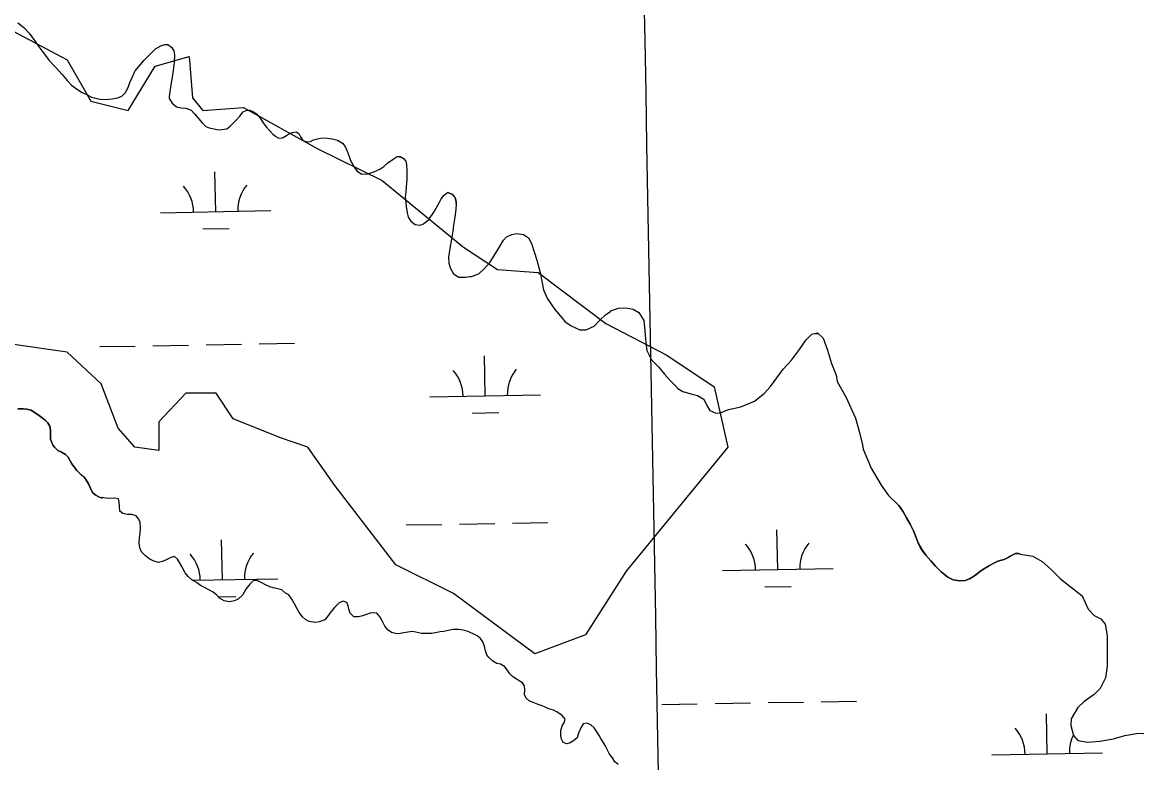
# Model space of a CAD drawing. Extents: x 3925854 to 3964121, y 224593 to 250589.
# Drawn here: x 3956011 to 3957020, y 237858 to 238527 of the extents above; entities that cross this region are included whole.
import ezdxf

# ---------------------------------------------------------------- set-up
doc = ezdxf.new("R2010")
doc.units = 0
for name, color, linetype in [('V-GRID-MAJR', 7, 'Continuous'), ('V-SITE-VEGE', 7, 'Continuous'), ('V-TOPO-SHOR', 7, 'Continuous'), ('V-WETL-SWMP', 7, 'Continuous')]:
    doc.layers.add(name, color=color, linetype=linetype)

msp = doc.modelspace()

# ---------------------------------------------------------------- linework, layer by layer
at = {"layer": 'V-GRID-MAJR'}
msp.add_spline([(3956721.012, 230511.505), (3956609.098, 236569.464), (3956497.148, 242629.345), (3956385.198, 248689.215), (3956385.162, 248691.149)], degree=3, dxfattribs=at)
at = {"layer": 'V-SITE-VEGE'}
msp.add_lwpolyline([(3956002.119, 238518.65), (3956051.093, 238492.814), (3956072.521, 238455.493), (3956106.19, 238446.881), (3956130.678, 238487.071), (3956161.29, 238495.683), (3956164.35, 238458.365), (3956173.531, 238446.881), (3956210.264, 238449.753), (3956277.604, 238412.432), (3956335.761, 238383.725), (3956409.223, 238323.44), (3956439.832, 238303.345), (3956476.563, 238300.474), (3956537.782, 238254.544), (3956592.879, 238225.837), (3956635.732, 238197.13), (3956647.977, 238142.586), (3956556.148, 238030.628), (3956519.417, 237973.214), (3956473.503, 237955.988), (3956400.04, 238010.533), (3956348.004, 238036.368), (3956292.909, 238108.136), (3956268.421, 238142.586), (3956243.933, 238151.197), (3956201.08, 238168.421), (3956185.776, 238191.387), (3956158.226, 238191.387), (3956133.738, 238165.552), (3956133.738, 238139.714), (3956112.314, 238142.586), (3956097.007, 238159.809), (3956081.705, 238199.999), (3956051.093, 238228.706), (3955989.876, 238237.32)], dxfattribs=at)
at = {"layer": 'V-TOPO-SHOR'}
for points in [[(3956402.436, 238363.036), (3956402.415, 238364.298), (3956402.213, 238365.537), (3956401.827, 238367.122), (3956401.281, 238368.505), (3956400.527, 238369.623), (3956399.493, 238370.761), (3956398.78, 238371.292), (3956394.811, 238372.768)], [(3956402.436, 238363.036), (3956402.272, 238357.591), (3956401.252, 238350.519), (3956400.232, 238343.486), (3956399.622, 238337.877), (3956398.235, 238330.721), (3956396.81, 238322.228), (3956395.505, 238314.464), (3956395.788, 238309.057), (3956397.33, 238304.261), (3956400.013, 238299.219), (3956404.848, 238296.331), (3956410.822, 238296.288), (3956414.929, 238296.853), (3956416.678, 238297.058), (3956423.264, 238299.534), (3956427.86, 238303.923), (3956433.307, 238309.977), (3956436.603, 238315.22), (3956441.485, 238323.184), (3956445.268, 238329.81), (3956448.073, 238332.652), (3956452.952, 238335.009), (3956457.181, 238335.861)], [(3956457.181, 238335.861), (3956463.48, 238334.762), (3956467.869, 238331.831), (3956470.671, 238326.75), (3956473.27, 238318.294), (3956475.299, 238311.828), (3956477.532, 238303.941), (3956478.425, 238300.527), (3956479.844, 238292.6), (3956481.591, 238284.754), (3956485.204, 238276.785), (3956491.581, 238267.067), (3956498.571, 238259.096), (3956500.805, 238256.129), (3956506.495, 238252.469), (3956514.42, 238248.887), (3956520.03, 238248.6), (3956527.306, 238252.053), (3956532.351, 238257.499), (3956537.475, 238262.414), (3956542.191, 238265.623), (3956541.986, 238265.908), (3956549.142, 238268.222), (3956555.729, 238268.587), (3956562.395, 238267.446), (3956567.677, 238264.272), (3956572.186, 238257.034), (3956573.157, 238247.888), (3956573.968, 238237.074), (3956574.9, 238230.041), (3956578.961, 238221.626), (3956585.461, 238215.443), (3956590.948, 238208.777), (3956595.458, 238203.53), (3956600.578, 238198.529), (3956602.894, 238195.723), (3956607.283, 238192.915), (3956614.475, 238190.879), (3956620.695, 238189.536), (3956626.262, 238185.997), (3956629.024, 238180.224), (3956631.826, 238175.915), (3956637.192, 238173.433), (3956641.46, 238173.877), (3956648.575, 238176.64), (3956659.837, 238179.196), (3956672.114, 238184.393), (3956680.816, 238191.056), (3956686.592, 238197.64), (3956695.619, 238209.871), (3956697.981, 238213.326), (3956705.544, 238221.208), (3956712.865, 238231.084), (3956718.6, 238239.333), (3956723.968, 238244.777), (3956729.049, 238246.116), (3956734.048, 238241.318), (3956737.945, 238230.299), (3956741.722, 238218.47), (3956746.066, 238207.857), (3956746.795, 238202.125), (3956754.555, 238188.262), (3956763.449, 238168.788), (3956767.062, 238155.818), (3956769.82, 238144.72), (3956770.47, 238140.816), (3956777.535, 238123.619), (3956786.512, 238108.495), (3956793.135, 238098.898)], [(3956006.365, 238177.42), (3956011.356, 238177.418), (3956014.549, 238177.017), (3956018.342, 238176.216), (3956021.534, 238174.018), (3956024.727, 238171.823), (3956028.321, 238169.226), (3956031.314, 238166.828), (3956033.509, 238164.63), (3956035.305, 238161.636), (3956035.901, 238157.642), (3956035.899, 238153.85), (3956036.1, 238150.057), (3956037.894, 238145.264), (3956039.69, 238142.67), (3956042.483, 238139.673), (3956045.877, 238138.076), (3956049.469, 238136.077), (3956051.863, 238133.681), (3956053.659, 238130.486), (3956055.255, 238127.49), (3956057.847, 238123.896), (3956059.844, 238121.499), (3956062.836, 238118.704), (3956065.632, 238116.107), (3956068.026, 238113.51), (3956070.219, 238109.517), (3956072.016, 238105.724), (3956074.01, 238101.73), (3956076.206, 238099.533), (3956079.597, 238097.734), (3956082.393, 238096.534), (3956082.745, 238097.21)], [(3956351.862, 237974.303), (3956348.868, 237974.072), (3956344.064, 237975.223), (3956341.045, 237977.39), (3956338.213, 237980.955), (3956335.767, 237985.725), (3956333.736, 237989.1), (3956330.901, 237992.668), (3956327.702, 237993.034), (3956324.71, 237992.604), (3956321.527, 237991.374), (3956316.946, 237989.928), (3956313.956, 237989.299), (3956310.161, 237989.26), (3956306.733, 237992.621), (3956305.498, 237996.205), (3956304.869, 237999.195), (3956303.638, 238002.177), (3956300.429, 238003.543), (3956296.849, 238001.908), (3956292.499, 237997.669), (3956289.341, 237993.841), (3956286.388, 237989.616), (3956283.82, 237986.794), (3956278.845, 237984.947), (3956275.456, 237984.312), (3956269.654, 237985.252), (3956266.242, 237986.817), (3956263.618, 237989.387), (3956260.581, 237993.35), (3956258.951, 237996.729), (3956256.508, 238001.099), (3956254.066, 238005.47), (3956251.232, 238009.234), (3956248.42, 238010.604), (3956244.994, 238013.766), (3956241.387, 238014.729), (3956237.185, 238015.683), (3956234.178, 238016.453), (3956230.768, 238018.016), (3956226.349, 238020.367), (3956222.736, 238022.128), (3956219.338, 238022.294), (3956215.978, 238018.864), (3956212.426, 238014.434), (3956210.858, 238011.62), (3956209.488, 238008.81), (3956205.924, 238005.578), (3956202.348, 238003.743), (3956197.763, 238002.9), (3956192.958, 238003.85), (3956188.739, 238006.203), (3956186.314, 238008.974), (3956182.892, 238011.536), (3956179.677, 238013.502), (3956175.059, 238015.851), (3956171.643, 238017.813), (3956167.823, 238020.371), (3956163.6, 238022.925), (3956160.376, 238025.69), (3956157.745, 238029.259), (3956154.691, 238034.822), (3956152.455, 238038.592), (3956150.628, 238041.371), (3956148.009, 238043.743), (3956144.621, 238042.907), (3956140.447, 238040.868), (3956137.068, 238039.235), (3956133.681, 238038.404), (3956128.671, 238039.95), (3956125.659, 238041.517), (3956121.833, 238044.474), (3956118.202, 238048.033), (3956116.764, 238051.814), (3956116.125, 238055.802), (3956116.471, 238060.999), (3956117.033, 238064.8), (3956117.381, 238069.798), (3956116.932, 238074.588), (3956115.703, 238077.572), (3956113.475, 238080.545), (3956109.467, 238081.901), (3956105.672, 238081.864), (3956101.267, 238082.819), (3956098.652, 238084.789), (3956098.207, 238089.18), (3956097.97, 238092.973), (3956097.339, 238095.961), (3956094.138, 238096.528), (3956088.946, 238096.276), (3956085.747, 238096.643), (3956082.745, 238097.21)], [(3956912.246, 238046.131), (3956910.54, 238046.659), (3956908.06, 238046.579), (3956905.58, 238045.523), (3956903.303, 238044.142), (3956901.228, 238042.842), (3956897.773, 238041.177), (3956895.293, 238040.569), (3956892.041, 238039.676), (3956888.871, 238038.213), (3956884.357, 238035.776), (3956877.486, 238031.469), (3956869.922, 238025.823), (3956866.465, 238023.589), (3956862.48, 238022.126), (3956857.645, 238021.926), (3956851.71, 238022.862), (3956846.913, 238025.264), (3956840.859, 238029.98), (3956835.78, 238035.104), (3956831.473, 238039.985), (3956826.923, 238045.15), (3956823.183, 238050.11), (3956820.138, 238055.883), (3956818.311, 238061.006), (3956815.874, 238066.982), (3956812.664, 238073.081), (3956809.537, 238078.856), (3956806.084, 238084.832), (3956802.51, 238090.118), (3956793.135, 238098.898)], [(3956912.246, 238046.131), (3956923.547, 238044.282), (3956931.936, 238039.463), (3956939.856, 238032.43), (3956948.529, 238023.689), (3956955.947, 238017.879), (3956968.306, 238008.437), (3956973.58, 237996.227), (3956979.034, 237990.642), (3956985.196, 237987.517), (3956988.926, 237982.649), (3956990.748, 237972.122), (3956990.853, 237961.823), (3956990.779, 237944.898), (3956989.171, 237934.335), (3956984.367, 237924.476), (3956979.026, 237919.026), (3956969.771, 237912.554), (3956964.184, 237907.346), (3956958.398, 237897.231), (3956957.97, 237891.095), (3956960.516, 237882.047), (3956964.239, 237877.671), (3956973.33, 237876.047), (3956984.111, 237877.136), (3956996.599, 237879.225), (3957006.626, 237882.027), (3957019.113, 237884.116), (3957024.02, 237883.919)], [(3956548.825, 237855.853), (3956545.804, 237858.419), (3956543.77, 237861.795), (3956540.934, 237865.761), (3956539.101, 237869.339), (3956537.063, 237873.114), (3956535.236, 237876.092), (3956533.405, 237879.268), (3956531.779, 237882.047), (3956529.748, 237885.424), (3956527.315, 237888.994), (3956524.089, 237891.759), (3956520.681, 237893.123), (3956517.29, 237892.689), (3956515.129, 237889.07), (3956513.179, 237884.257), (3956512.024, 237880.05), (3956508.459, 237877.218), (3956505.677, 237875.592), (3956502.493, 237874.56), (3956499.083, 237875.924), (3956497.655, 237878.705), (3956497.223, 237881.898), (3956496.976, 237886.688), (3956498.331, 237890.897), (3956500.101, 237893.711), (3956501.065, 237896.918), (3956498.436, 237900.287), (3956493.609, 237903.432), (3956490.397, 237904.999), (3956486.387, 237906.357), (3956482.979, 237907.721), (3956480.17, 237908.89), (3956476.764, 237910.054), (3956472.152, 237911.805), (3956468.537, 237913.566), (3956465.717, 237915.933), (3956464.285, 237919.116), (3956464.445, 237923.112), (3956464.208, 237926.905), (3956462.381, 237929.684), (3956459.364, 237931.65), (3956456.753, 237933.221), (3956453.533, 237935.385), (3956451.113, 237937.759), (3956448.678, 237941.529), (3956446.251, 237944.501), (3956442.634, 237946.461), (3956439.23, 237947.227), (3956435.812, 237949.387), (3956432.185, 237952.548), (3956430.164, 237954.923), (3956429.125, 237958.71), (3956428.085, 237962.892), (3956426.645, 237966.873), (3956424.618, 237969.849), (3956421.398, 237972.212), (3956417.785, 237973.974), (3956412.567, 237976.319), (3956408.762, 237977.277), (3956404.762, 237977.836), (3956399.968, 237977.787), (3956395.382, 237976.943), (3956391.397, 237976.104), (3956388.204, 237975.672), (3956383.817, 237974.828), (3956380.227, 237974.392), (3956375.033, 237974.338), (3956371.239, 237974.299), (3956366.035, 237975.446), (3956362.832, 237976.011), (3956357.048, 237975.155), (3956351.862, 237974.303)]]:
    msp.add_lwpolyline(points, dxfattribs=at)
at = {"layer": 'V-WETL-SWMP'}
for p, q in [((3956351.409, 238404.998), (3956352.31, 238405.014)), ((3956185.217, 238355.538), (3956184.562, 238391.532)), ((3956135.225, 238354.629), (3956235.209, 238356.447)), ((3956173.499, 238339.892), (3956197.495, 238340.328)), ((3956176.558, 238235.29), (3956208.552, 238235.872)), ((3956224.55, 238236.163), (3956256.544, 238236.744)), ((3956726.375, 238245.287), (3956729.847, 238245.351)), ((3956080.573, 238233.545), (3956112.568, 238234.127)), ((3956128.566, 238234.417), (3956160.56, 238234.999)), ((3956428.755, 238189.125), (3956428.1, 238225.119)), ((3956378.763, 238188.216), (3956478.746, 238190.034)), ((3956417.037, 238173.479), (3956441.033, 238173.915)), ((3956453.441, 238074.123), (3956485.436, 238074.705)), ((3956357.457, 238072.378), (3956389.452, 238072.96)), ((3956405.449, 238073.251), (3956437.444, 238073.832)), ((3956693.09, 238032.043), (3956692.436, 238068.037)), ((3956191.265, 238022.918), (3956190.61, 238058.912)), ((3956164.42, 238022.43), (3956241.257, 238023.827)), ((3956643.098, 238031.134), (3956743.082, 238032.952)), ((3956681.373, 238016.396), (3956705.369, 238016.833)), ((3956187.676, 238007.42), (3956203.544, 238007.708)), ((3956732.423, 237912.667), (3956764.417, 237913.249)), ((3956588.447, 237910.049), (3956620.441, 237910.631)), ((3956636.439, 237910.922), (3956668.433, 237911.504)), ((3956684.431, 237911.795), (3956716.425, 237912.377)), ((3956936.628, 237865.63), (3956935.973, 237901.624)), ((3956886.636, 237864.721), (3956986.619, 237866.539))]:
    msp.add_line(p, q, dxfattribs=at)
for points in [[(3956006.412, 238526.205), (3956011.979, 238522.097), (3956016.652, 238516.932), (3956021.364, 238510.264), (3956024.899, 238505.303), (3956028.393, 238500.464), (3956033.187, 238494.202), (3956034.446, 238492.535), (3956040.744, 238485.785), (3956046.514, 238479.604), (3956051.105, 238474.236), (3956055.046, 238469.885), (3956060.37, 238465.94), (3956064.515, 238463.133), (3956069.555, 238460.773), (3956073.009, 238458.983), (3956080.773, 238457.07), (3956086.098, 238456.824), (3956091.586, 238457.472), (3956096.667, 238458.283), (3956100.529, 238459.907), (3956103.62, 238463.239), (3956106.02, 238467.669), (3956107.77, 238472.14), (3956109.723, 238476.854), (3956111.758, 238481.488), (3956112.449, 238482.91)], [(3956112.449, 238482.91), (3956115.703, 238486.77), (3956120.624, 238492.337), (3956125.341, 238497.376), (3956130.912, 238502.658), (3956135.751, 238505.38), (3956139.206, 238506.598), (3956141.93, 238506.556), (3956145.425, 238504.319), (3956147.375, 238501.026), (3956148.064, 238497.164), (3956147.736, 238490.456), (3956146.839, 238483.059), (3956145.983, 238477.246), (3956144.679, 238470.214), (3956143.701, 238464.036), (3956143.293, 238459.768), (3956143.089, 238457.817), (3956146.014, 238453.507), (3956149.915, 238450.416), (3956153.939, 238449.479), (3956158.329, 238449.193), (3956162.962, 238447.199), (3956166.213, 238444.108), (3956169.788, 238439.879), (3956172.917, 238435.691), (3956176.289, 238432.6), (3956179.256, 238431.298), (3956188.036, 238429.547), (3956195.231, 238430.519), (3956198.322, 238432.794), (3956203.242, 238437.548), (3956206.902, 238441.937), (3956210.197, 238445.635), (3956212.677, 238447.097), (3956216.051, 238447.299), (3956219.465, 238445.753), (3956222.35, 238443.638), (3956225.519, 238439.978), (3956228.607, 238434.977), (3956231.288, 238431.968), (3956233.726, 238428.796), (3956236.977, 238425.502), (3956239.171, 238423.672), (3956239.049, 238423.794), (3956242.178, 238421.923), (3956245.715, 238422.206), (3956249.171, 238424.318), (3956251.976, 238426.065), (3956254.619, 238427.202), (3956258.034, 238427.689), (3956260.228, 238426.224), (3956262.016, 238423.053), (3956264.088, 238419.76), (3956267.583, 238418.62), (3956270.957, 238418.944), (3956273.762, 238420.325), (3956278.397, 238421.624), (3956281.771, 238422.151), (3956286.243, 238422.068), (3956290.429, 238421.253), (3956295.225, 238420.113), (3956299.736, 238417.469), (3956302.133, 238414.419), (3956304.083, 238410.15), (3956305.788, 238405.434), (3956306.925, 238401.815), (3956308.184, 238399.661), (3956310.865, 238394.781), (3956312.978, 238392.22), (3956317.245, 238389.454), (3956322.733, 238389.655), (3956328.221, 238391.441), (3956333.547, 238393.878), (3956337.044, 238396.275), (3956340.826, 238399.607), (3956345.705, 238402.857), (3956349.243, 238405.416), (3956351.804, 238405.293), (3956355.055, 238403.503), (3956356.924, 238401.185), (3956357.654, 238398.096), (3956358.059, 238392.689), (3956357.935, 238388.665), (3956357.811, 238384.64), (3956357.402, 238377.974), (3956356.912, 238373.015), (3956356.504, 238369.275), (3956356.908, 238363.34), (3956357.273, 238359.885), (3956357.476, 238359.926), (3956358.246, 238354.681), (3956359.302, 238350.575), (3956361.454, 238346.916), (3956365.396, 238344.028), (3956369.867, 238343.376), (3956373.12, 238344.554), (3956377.756, 238348.495), (3956382.881, 238355.972), (3956387.599, 238364.181), (3956389.064, 238367.108)], [(3956389.064, 238367.108), (3956391.762, 238370.33), (3956394.812, 238372.768), (3956398.781, 238371.291), (3956399.492, 238370.762), (3956400.528, 238369.623), (3956401.28, 238368.505), (3956401.828, 238367.123), (3956402.213, 238365.537), (3956402.416, 238364.297), (3956402.436, 238363.037), (3956402.271, 238357.59), (3956401.252, 238350.518), (3956400.233, 238343.486), (3956399.621, 238337.876), (3956398.236, 238330.722), (3956396.81, 238322.227), (3956395.506, 238314.464), (3956395.788, 238309.057), (3956397.331, 238304.26), (3956400.012, 238299.218), (3956404.848, 238296.33), (3956410.823, 238296.287), (3956414.929, 238296.854), (3956416.677, 238297.057), (3956423.263, 238299.534), (3956427.859, 238303.922), (3956433.308, 238309.977), (3956436.603, 238315.219), (3956441.484, 238323.184), (3956445.267, 238329.809), (3956448.073, 238332.653), (3956452.952, 238335.009), (3956457.18, 238335.861), (3956463.48, 238334.761), (3956467.869, 238331.832), (3956470.672, 238326.75), (3956473.27, 238318.293), (3956475.3, 238311.829), (3956477.532, 238303.942), (3956478.425, 238300.527), (3956479.845, 238292.6), (3956481.59, 238284.754), (3956485.204, 238276.785), (3956491.582, 238267.067), (3956498.571, 238259.097), (3956500.805, 238256.129), (3956506.495, 238252.468), (3956514.42, 238248.888), (3956520.029, 238248.601), (3956527.307, 238252.053), (3956532.35, 238257.498), (3956537.474, 238262.414), (3956542.191, 238265.624), (3956541.987, 238265.908), (3956549.143, 238268.223), (3956555.728, 238268.586), (3956562.394, 238267.445), (3956567.677, 238264.272), (3956572.187, 238257.034), (3956573.158, 238247.888), (3956573.967, 238237.075), (3956574.899, 238230.042), (3956578.961, 238221.626), (3956585.462, 238215.444), (3956590.947, 238208.776), (3956595.457, 238203.53), (3956600.577, 238198.528), (3956602.893, 238195.722), (3956607.282, 238192.915), (3956614.476, 238190.88), (3956620.695, 238189.536), (3956626.262, 238185.997), (3956629.024, 238180.224), (3956631.827, 238175.914), (3956637.192, 238173.432), (3956641.46, 238173.877), (3956648.575, 238176.639), (3956659.836, 238179.195), (3956672.114, 238184.393), (3956680.816, 238191.056), (3956686.591, 238197.639), (3956695.62, 238209.871), (3956697.98, 238213.325), (3956705.544, 238221.208), (3956712.865, 238231.083), (3956718.6, 238239.333), (3956723.968, 238244.777), (3956729.049, 238246.117), (3956734.047, 238241.318), (3956737.945, 238230.3), (3956741.721, 238218.47), (3956746.066, 238207.858), (3956746.795, 238202.126), (3956754.554, 238188.262), (3956763.448, 238168.787), (3956767.061, 238155.818), (3956769.82, 238144.72), (3956770.469, 238140.817), (3956777.535, 238123.619), (3956786.512, 238108.494)], [(3956062.837, 238118.703), (3956059.844, 238121.499), (3956057.848, 238123.895), (3956055.254, 238127.49), (3956053.659, 238130.485), (3956051.863, 238133.68), (3956049.469, 238136.077), (3956045.876, 238138.075), (3956042.483, 238139.673), (3956039.689, 238142.669), (3956037.893, 238145.265), (3956036.099, 238150.057), (3956035.9, 238153.85), (3956035.902, 238157.643), (3956035.305, 238161.636), (3956033.509, 238164.631), (3956031.314, 238166.828), (3956028.321, 238169.225), (3956024.728, 238171.822), (3956021.535, 238174.019), (3956018.342, 238176.216), (3956014.549, 238177.017), (3956011.355, 238177.417), (3956006.364, 238177.419)], [(3956351.863, 237974.303), (3956348.869, 237974.073), (3956344.063, 237975.222), (3956341.045, 237977.389), (3956338.212, 237980.956), (3956335.767, 237985.725), (3956333.735, 237989.1), (3956330.902, 237992.667), (3956327.702, 237993.034), (3956324.71, 237992.604), (3956321.527, 237991.373), (3956316.947, 237989.928), (3956313.957, 237989.298), (3956310.162, 237989.26), (3956306.732, 237992.621), (3956305.497, 237996.204), (3956304.868, 237999.194), (3956303.639, 238002.177), (3956300.429, 238003.543), (3956296.85, 238001.909), (3956292.499, 237997.67), (3956289.341, 237993.842), (3956286.388, 237989.617), (3956283.82, 237986.795), (3956278.845, 237984.946), (3956275.456, 237984.313), (3956269.653, 237985.252), (3956266.242, 237986.816), (3956263.619, 237989.386), (3956260.582, 237993.35), (3956258.95, 237996.729), (3956256.508, 238001.099), (3956254.067, 238005.469), (3956251.232, 238009.235), (3956248.421, 238010.605), (3956244.993, 238013.766), (3956241.388, 238014.728), (3956237.184, 238015.684), (3956234.179, 238016.453), (3956230.768, 238018.016), (3956226.349, 238020.368), (3956222.736, 238022.129), (3956219.338, 238022.294), (3956215.977, 238018.864), (3956212.427, 238014.434), (3956210.857, 238011.621), (3956209.488, 238008.811), (3956205.925, 238005.579), (3956202.348, 238003.744), (3956197.762, 238002.899), (3956192.959, 238003.849), (3956188.74, 238006.203), (3956186.315, 238008.975), (3956182.893, 238011.537), (3956179.677, 238013.502), (3956175.059, 238015.852), (3956171.643, 238017.814), (3956167.822, 238020.372), (3956163.601, 238022.926), (3956160.377, 238025.69), (3956157.744, 238029.259), (3956154.691, 238034.821), (3956152.455, 238038.593), (3956150.629, 238041.371), (3956148.008, 238043.742), (3956144.621, 238042.908), (3956140.447, 238040.868), (3956137.068, 238039.236), (3956133.68, 238038.403), (3956128.671, 238039.95), (3956125.658, 238041.517), (3956121.833, 238044.474), (3956118.201, 238048.033), (3956116.765, 238051.814), (3956116.125, 238055.802), (3956116.472, 238060.999), (3956117.032, 238064.8), (3956117.381, 238069.798), (3956116.933, 238074.587), (3956115.704, 238077.571), (3956113.476, 238080.545), (3956109.467, 238081.902), (3956105.672, 238081.864), (3956101.268, 238082.818), (3956098.651, 238084.789), (3956098.207, 238089.179), (3956097.969, 238092.972), (3956097.339, 238095.961), (3956094.137, 238096.528), (3956088.946, 238096.276), (3956085.747, 238096.643), (3956082.745, 238097.211), (3956082.392, 238096.535), (3956079.598, 238097.734), (3956076.205, 238099.532), (3956074.01, 238101.729), (3956072.015, 238105.723), (3956070.22, 238109.517), (3956068.025, 238113.51), (3956065.631, 238116.106), (3956062.837, 238118.703)], [(3956786.512, 238108.494), (3956793.134, 238098.898), (3956802.51, 238090.118), (3956806.085, 238084.832), (3956809.537, 238078.855), (3956812.665, 238073.081), (3956815.874, 238066.982), (3956818.311, 238061.006), (3956820.138, 238055.883), (3956823.184, 238050.11), (3956826.922, 238045.149), (3956831.473, 238039.984), (3956835.78, 238035.104), (3956840.859, 238029.98), (3956846.914, 238025.263), (3956851.709, 238022.862), (3956857.644, 238021.925), (3956862.481, 238022.126), (3956866.466, 238023.588), (3956869.922, 238025.822), (3956877.485, 238031.47), (3956884.357, 238035.776), (3956888.87, 238038.213), (3956892.041, 238039.675), (3956895.294, 238040.568), (3956897.774, 238041.177), (3956901.229, 238042.842), (3956903.303, 238044.142), (3956905.58, 238045.523), (3956908.06, 238046.579), (3956910.54, 238046.659), (3956912.247, 238046.13), (3956923.548, 238044.282), (3956931.936, 238039.462), (3956939.856, 238032.43), (3956948.529, 238023.689), (3956955.946, 238017.878), (3956968.306, 238008.438), (3956973.58, 237996.228), (3956979.033, 237990.643), (3956985.196, 237987.517), (3956988.925, 237982.65), (3956990.749, 237972.122), (3956990.853, 237961.822), (3956990.78, 237944.898), (3956989.171, 237934.335), (3956984.366, 237924.475), (3956979.025, 237919.025), (3956969.771, 237912.554), (3956964.183, 237907.347), (3956958.399, 237897.232), (3956957.971, 237891.096), (3956960.516, 237882.047), (3956964.239, 237877.67), (3956973.331, 237876.046), (3956984.111, 237877.137), (3956996.599, 237879.226), (3957006.626, 237882.026), (3957019.113, 237884.115), (3957024.021, 237883.919)], [(3956548.825, 237855.854), (3956545.803, 237858.42), (3956543.771, 237861.795), (3956540.934, 237865.762), (3956539.1, 237869.339), (3956537.064, 237873.113), (3956535.236, 237876.091), (3956533.406, 237879.268), (3956531.78, 237882.048), (3956529.748, 237885.424), (3956527.315, 237888.994), (3956524.09, 237891.758), (3956520.681, 237893.122), (3956517.289, 237892.688), (3956515.129, 237889.07), (3956513.18, 237884.256), (3956512.025, 237880.05), (3956508.458, 237877.217), (3956505.678, 237875.591), (3956502.492, 237874.559), (3956499.083, 237875.923), (3956497.656, 237878.705), (3956497.224, 237881.897), (3956496.976, 237886.688), (3956498.331, 237890.897), (3956500.1, 237893.711), (3956501.066, 237896.917), (3956498.435, 237900.286), (3956493.609, 237903.433), (3956490.397, 237904.999), (3956486.388, 237906.356), (3956482.979, 237907.72), (3956480.17, 237908.89), (3956476.763, 237910.054), (3956472.151, 237911.805), (3956468.537, 237913.566), (3956465.717, 237915.934), (3956464.286, 237919.115), (3956464.445, 237923.112), (3956464.207, 237926.905), (3956462.381, 237929.683), (3956459.364, 237931.65), (3956456.752, 237933.221), (3956453.534, 237935.386), (3956451.112, 237937.758), (3956448.677, 237941.529), (3956446.25, 237944.501), (3956442.634, 237946.461), (3956439.231, 237947.226), (3956435.813, 237949.388), (3956432.185, 237952.547), (3956430.164, 237954.924), (3956429.126, 237958.709), (3956428.085, 237962.893), (3956426.646, 237966.873), (3956424.618, 237969.849), (3956421.398, 237972.213), (3956417.785, 237973.974), (3956412.568, 237976.318), (3956408.762, 237977.278), (3956404.762, 237977.837), (3956399.968, 237977.788), (3956395.382, 237976.943), (3956391.396, 237976.103), (3956388.204, 237975.671), (3956383.818, 237974.827), (3956380.227, 237974.391), (3956375.034, 237974.339), (3956371.239, 237974.3), (3956366.034, 237975.446), (3956362.832, 237976.012), (3956357.048, 237975.155), (3956351.863, 237974.303)]]:
    msp.add_lwpolyline(points, dxfattribs=at)
for centre, start, end in [((3956129.974, 238355.009), 0.269879, 41.813537), ((3956240.442, 238357.017), 140.269876, 181.813534), ((3956373.512, 238188.596), 0.269879, 41.813537), ((3956483.98, 238190.604), 140.269876, 181.813534), ((3956637.848, 238031.513), 0.269879, 41.813537), ((3956748.315, 238033.522), 140.269876, 181.813534), ((3956136.023, 238022.389), 0.269879, 41.813537), ((3956246.49, 238024.397), 140.269876, 181.813534), ((3956881.385, 237865.101), 0.269879, 41.813537), ((3956991.853, 237867.109), 153.536395, 181.813534)]:
    msp.add_arc(centre, 35.246, start, end, dxfattribs=at)

doc.saveas('drawing.dxf')
